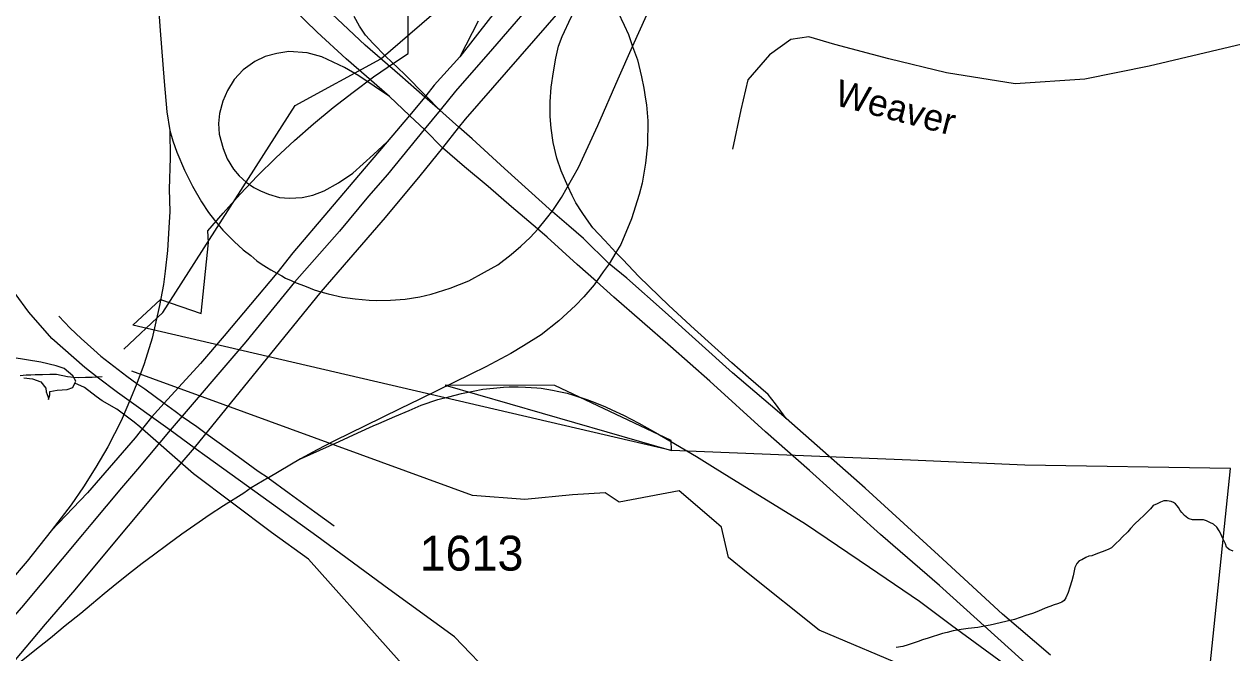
# Model space of a CAD drawing. Extents: x 2001466 to 2224147, y 644118 to 847247.
# Drawn here: x 2040042 to 2044369, y 764118 to 766371 of the extents above; entities that cross this region are included whole.
import ezdxf

# ---------------------------------------------------------------- set-up
doc = ezdxf.new("R2010")
doc.units = 0
for name, color, linetype in [('Exist Hydrographic Creek Single Shore', 7, 'Continuous'), ('Exist Hydrographic Lake Shore', 7, 'Continuous'), ('Exist Hydrographic Misc Water Feature', 7, 'Continuous'), ('Exist Road Primary NC UnDivided 4 Lane Attributed', 7, 'Continuous'), ('Exist Road Secondary Type 41 Attributed', 7, 'Continuous'), ('Exist Road Secondary Type 51 Attributed', 7, 'Continuous'), ('Exist Road Secondary Type 51 Divided Attributed', 7, 'Continuous'), ('Exist Road Secondary Type 51 Label', 7, 'Continuous'), ('Exist Road Secondary Type 51 Number Label', 7, 'Continuous'), ('Map Preparation Boundary City Limit Buffer Line', 7, 'Continuous'), ('Prop Road Primary Interstate Projected', 7, 'Continuous')]:
    doc.layers.add(name, color=color, linetype=linetype)

msp = doc.modelspace()

# ---------------------------------------------------------------- linework, layer by layer
at = {"layer": 'Exist Hydrographic Creek Single Shore'}
for points in [[(2040398.6, 765206.4), (2040538.1, 765337.2), (2041012.2, 766078.8), (2041320.1, 766246.4), (2041570.1, 766464.4), (2041719.2, 766697.6), (2041819, 766764.5), (2042060.2, 766815.3), (2042202.1, 767015.9), (2042226.1, 767156.4), (2042393.2, 767300.7), (2042651.1, 767315), (2043058.2, 767949.8), (2043366.2, 768251.9), (2043449.2, 768358.5), (2043574.1, 768424.9), (2043799, 768436.7), (2043940.1, 768519.1), (2044148, 768744.5), (2044364.1, 769068.2)], [(2041631.1, 763813.2), (2041061, 764453.7), (2040927.9, 764549.2), (2040648.3, 764759.8), (2040456.3, 764928.3), (2040435.4, 764944), (2040373.3, 764991.6), (2040321.6, 765021.4), (2040300.1, 765036), (2040257.3, 765068.9), (2040223.1, 765084.7)]]:
    msp.add_lwpolyline(points, dxfattribs=at)
at = {"layer": 'Exist Hydrographic Lake Shore'}
for points in [[(2040223.1, 765084.7), (2040226.6, 765091.7), (2040215.4, 765110.9), (2040184.9, 765136.6), (2040156.1, 765146.2), (2040101.5, 765159.1), (2039998.9, 765176.7)], [(2040040.6, 765102.9), (2040071, 765099.7), (2040101.5, 765088.5), (2040119.2, 765066), (2040120.8, 765053.2), (2040127.2, 765033.9), (2040128.8, 765025.9), (2040133.6, 765041.9), (2040133.6, 765054.8), (2040159.3, 765059.6), (2040196.1, 765061.2), (2040215.4, 765069.2), (2040223.1, 765084.7)]]:
    msp.add_lwpolyline(points, dxfattribs=at)
at = {"layer": 'Exist Hydrographic Misc Water Feature'}
for points in [[(2040321.3, 765107.1), (2040285.2, 765105), (2040261.3, 765105), (2040237.3, 765102.9), (2040219.2, 765104.9), (2040197.3, 765106.9), (2040157.3, 765114.8), (2040133.3, 765114.8), (2040107.3, 765114.7), (2040081.2, 765114.6), (2040065.2, 765112.6), (2040049.2, 765112.6), (2040027.3, 765110.6)], [(2042512.8, 764591.6), (2042389.1, 764698.9), (2042173.2, 764657.4), (2042123.1, 764691.2), (2042006, 764683.8), (2041836.2, 764666.9), (2041648.2, 764681.3), (2040427.9, 765127)], [(2044373.8, 764482.7), (2044359.8, 764488.7), (2044349.8, 764496.7), (2044345.9, 764508.7), (2044339.9, 764520.6), (2044333.8, 764532.6), (2044329.7, 764544.7), (2044323.7, 764554.7), (2044315.8, 764568.6), (2044303.7, 764578.6), (2044289.7, 764584.6), (2044277.8, 764590.5), (2044267.8, 764594.5), (2044257.7, 764594.5), (2044243.8, 764594.5), (2044227.8, 764594.5), (2044215.7, 764598.4), (2044211.8, 764600.4), (2044199.7, 764610.4), (2044189.6, 764620.4), (2044183.7, 764628.4), (2044177.5, 764638.3), (2044173.7, 764644.3), (2044167.7, 764652.3), (2044159.7, 764656.3), (2044151.7, 764660.3), (2044137.6, 764662.3), (2044125.7, 764662.3), (2044113.6, 764658.2), (2044101.7, 764652.2), (2044087.5, 764646.1), (2044077.7, 764634.1), (2044061.7, 764618.2), (2044053.7, 764610.2), (2044037.7, 764596.1), (2044021.7, 764580.1), (2044005.7, 764564), (2043995.9, 764552), (2043975.8, 764532), (2043965.9, 764522), (2043953.8, 764510), (2043945.8, 764502), (2043937.8, 764493.9), (2043925.9, 764487.9), (2043904, 764479.8), (2043888, 764473.8), (2043867.9, 764465.8), (2043856, 764463.8), (2043846, 764459.8), (2043832, 764451.7)], [(2042635.9, 764402.6), (2042565.2, 764459), (2042540.2, 764567.8), (2042512.8, 764591.6)], [(2043832, 764451.7), (2043822, 764447.7), (2043814, 764437.7), (2043806.2, 764423.7), (2043804.1, 764411.7), (2043800, 764393.7), (2043796.2, 764375.7), (2043788.2, 764353.6), (2043782.2, 764333.6), (2043774.2, 764315.6), (2043768.3, 764305.7), (2043760.3, 764299.7), (2043754.3, 764297.6), (2043744.3, 764293.6), (2043732.4, 764289.6), (2043716.4, 764283.5), (2043700.4, 764277.5), (2043676.4, 764267.5), (2043654.5, 764259.5), (2043630.5, 764251.4), (2043590.5, 764237.3), (2043564.4, 764231.3), (2043538.4, 764225.2), (2043502.5, 764217.2), (2043482.4, 764213.2), (2043458.4, 764209.1), (2043424.6, 764205), (2043398.6, 764201), (2043370.5, 764196.9), (2043348.5, 764190.9), (2043332.5, 764186.8), (2043314.7, 764180.8), (2043298.7, 764176.8), (2043280.6, 764170.8), (2043260.6, 764164.7), (2043244.6, 764158.7), (2043226.7, 764152.6), (2043208.7, 764146.6), (2043190.6, 764140.6), (2043166.8, 764136.5)], [(2045170.2, 761495.4), (2045528, 761580), (2045661.1, 761715.1), (2045594, 761946.1), (2045485.2, 762089.4), (2045427.1, 762215.3), (2045343.1, 762689.5), (2044767.1, 763288.5), (2044233.1, 763476.7), (2043916.1, 763453.6), (2043741.2, 763562.2), (2043708.2, 763635.1), (2043533.1, 763753.4), (2043524, 763835.7), (2043466.2, 763892.7), (2043332.1, 763951.2), (2043224.1, 764058.4), (2042890, 764199.7), (2042635.9, 764402.6)]]:
    msp.add_lwpolyline(points, dxfattribs=at)
at = {"layer": 'Exist Road Primary NC UnDivided 4 Lane Attributed'}
msp.add_line((2041596.8, 765999.5), (2041541.1, 765927), dxfattribs=at)
for points in [[(2042007.3, 766622.5), (2041911.6, 766505.7), (2041720.1, 766282.4), (2041586.8, 766130.1), (2041531.8, 766063)], [(2042072, 766552.3), (2042017.7, 766484.9), (2041964.8, 766423.3), (2041622.4, 766030.2), (2041596.8, 765999.5)], [(2041531.8, 766063), (2041475, 765993.4)], [(2041475, 765993.4), (2041343.1, 765831.9), (2041275.1, 765753.8), (2041172.1, 765629.3), (2041010.8, 765445.8)], [(2041541.1, 765927), (2041459.6, 765827.7), (2041335.3, 765678.3), (2041203.6, 765526.6), (2041104.1, 765411.9)], [(2041010.8, 765445.8), (2040836.3, 765232.5), (2040564.2, 764915.3)], [(2041104.1, 765411.9), (2041021.9, 765310.6), (2040650.8, 764852.8)], [(2040564.2, 764915.3), (2040447.9, 764776.5), (2040390.7, 764708.7), (2040280.7, 764578.4), (2040250.7, 764541.7), (2040032.2, 764280), (2039955.9, 764192.9), (2039835.1, 764059), (2039794.9, 764019.5), (2039715.1, 763944.6), (2039659, 763896.3), (2039631.9, 763870.7), (2039505.6, 763770.6), (2039426.2, 763714.5), (2039296.6, 763629.2), (2039181, 763560.3), (2039109.7, 763521.8), (2039044.4, 763490.2), (2038889.1, 763420.1), (2038718.6, 763355.9), (2038257.3, 763205.6), (2038219.2, 763193.8)], [(2040650.8, 764852.8), (2040555.3, 764741.4), (2040365.5, 764514.8), (2040223.1, 764344.2), (2040116.3, 764220.4), (2040067.2, 764160.8), (2040009.4, 764093), (2039932.4, 764008.9)]]:
    msp.add_lwpolyline(points, dxfattribs=at)
at = {"layer": 'Exist Road Secondary Type 41 Attributed'}
msp.add_lwpolyline([(2044648.8, 766356.4), (2044072.7, 766220.3), (2043842.6, 766173.6), (2043593.2, 766157.5), (2043347, 766196.9), (2043139.4, 766246.9), (2042946.3, 766298.4), (2042852.9, 766325.8), (2042788.5, 766316.1), (2042712.9, 766261.3), (2042634.1, 766171.2), (2042609.9, 766063.3), (2042579.3, 765923.2)], dxfattribs=at)
at = {"layer": 'Exist Road Secondary Type 51 Attributed'}
for points in [[(2040650.8, 764852.8), (2040564.2, 764915.3)], [(2041728, 764025.3), (2041583.2, 764175.9), (2041348.3, 764346.6), (2041090.8, 764536.6), (2040696.9, 764819.5), (2040650.8, 764852.8)]]:
    msp.add_lwpolyline(points, dxfattribs=at)
at = {"layer": 'Exist Road Secondary Type 51 Divided Attributed'}
msp.add_lwpolyline([(2040564.2, 764915.3), (2040376.6, 765050.8), (2040303.7, 765106.2), (2040259.3, 765140.3), (2040140.2, 765244), (2040058, 765338.6), (2040009.4, 765405.4), (2039856.5, 765636.5), (2039632.8, 766010.1), (2039620.4, 766083.4), (2039582.4, 766183.6), (2039474.2, 766377.4), (2039327.6, 766560.9), (2039256.3, 766651.6), (2039118.1, 766802.3)], dxfattribs=at)
at = {"layer": 'Map Preparation Boundary City Limit Buffer Line'}
for points in [[(2042361.2, 764843.3), (2040430.6, 765292.2), (2040529.9, 765383.8), (2040675.4, 765333.5), (2040702.4, 765588.7), (2040699.5, 765630.1), (2040754.1, 765694), (2040815.2, 765761.6), (2040878.2, 765827.4), (2040943.1, 765891.3), (2041009.8, 765953.4), (2041078.2, 766013.4), (2041148.4, 766071.6), (2041220.1, 766127.6), (2041293.6, 766181.6), (2041368.5, 766233.4), (2041417.6, 766265.8), (2041414.6, 767185.9), (2041413.2, 767593)], [(2042361.2, 764843.3), (2042360.5, 764878.5), (2041943.2, 765075.5), (2041549.8, 765076.7), (2042361.2, 764843.3)], [(2044240.2, 763576.5), (2044364.2, 764778), (2043627.6, 764790.1), (2043217.2, 764808.4), (2042361.2, 764843.3)]]:
    msp.add_lwpolyline(points, dxfattribs=at)
at = {"layer": 'Prop Road Primary Interstate Projected'}
for p, q in [((2041422.2, 766043.6), (2041351.2, 766111)), ((2041477.5, 766109.7), (2041422.2, 766043.6)), ((2041599.7, 766002.2), (2041531.1, 766062.7)), ((2041422.2, 766043.6), (2041341.9, 765948.7)), ((2041476.9, 765991.6), (2041422.2, 766043.6)), ((2041541.1, 765927), (2041476.9, 765991.6)), ((2040543.5, 765012.9), (2040497.9, 764962.6)), ((2041032.2, 764813), (2040916.8, 764744.7))]:
    msp.add_line(p, q, dxfattribs=at)
for points in [[(2041351.2, 766111), (2041194.9, 766247.1), (2041091.3, 766342.3), (2041004.3, 766427.1), (2040940.1, 766499.6), (2040871.8, 766580.3), (2040809.6, 766659), (2040759.9, 766737.6), (2040702.9, 766831), (2040651.1, 766929.6), (2040614.3, 767014.8), (2040580.9, 767094.9), (2040552.5, 767173.4), (2040530.7, 767243.6), (2040511.4, 767316), (2040490, 767413.2), (2040465.3, 767502.2), (2040452.1, 767558.2)], [(2041477.5, 766109.7), (2041387.9, 766188.4), (2041263.4, 766295.2), (2041183, 766371.2), (2041125.5, 766426), (2041063.8, 766487.7), (2041019.4, 766535.3), (2040975, 766580.7), (2040920.9, 766649.9), (2040878.7, 766706.2), (2040852.7, 766746.2), (2040788.7, 766846.5), (2040742.9, 766927.3), (2040701.6, 767009.7), (2040669.6, 767092.1), (2040640.6, 767170), (2040622.7, 767223.8), (2040599.9, 767300.9), (2040582.9, 767371.6), (2040569, 767435.8), (2040554.4, 767508.9)], [(2040474.5, 767095.6), (2040482.1, 766993.5), (2040511.6, 766620.9), (2040525.7, 766396.6), (2040528.4, 766348.5), (2040543.2, 766165.7), (2040553.1, 766056.8), (2040563, 765989.9)], [(2041952.9, 766671.9), (2041713.1, 766395), (2041603.3, 766253.7)], [(2041990, 765790.1), (2041965.3, 765844.6), (2041950.6, 765890.1), (2041937.6, 765947), (2041929.6, 765998.5), (2041926.7, 766040), (2041926.9, 766092.3), (2041930.3, 766145), (2041938.3, 766199.6), (2041946.6, 766249), (2041956.7, 766291.8), (2041969.4, 766326.3), (2042001.7, 766396), (2042025.8, 766437.6), (2042058, 766486.8), (2042090.7, 766530)], [(2042090.7, 766530), (2042104.8, 766511.4), (2042141.1, 766462), (2042169.3, 766414.5), (2042191.7, 766366.9), (2042206.5, 766334.2), (2042221.5, 766291.1)], [(2041480.8, 766113.8), (2041403.9, 766192), (2041336, 766256.2), (2041291.7, 766302), (2041265.1, 766331.5), (2041242.9, 766364), (2041223.7, 766398)], [(2042221.5, 766291.1), (2042273, 766404.6)], [(2041668.2, 766381.4), (2041603.3, 766253.7)], [(2041351.2, 766111), (2041240.8, 766185.9), (2041189.5, 766215.4), (2041108, 766253.8), (2041055.5, 766268.4), (2040989.7, 766273.3), (2040947, 766265.9), (2040905.5, 766255), (2040867.7, 766236.7), (2040826.2, 766207.4), (2040794.5, 766172.1), (2040770.1, 766133), (2040753, 766095.2), (2040742, 766050.1), (2040738.3, 766014.8), (2040740.8, 765977), (2040754.2, 765925.8), (2040768.8, 765888), (2040792, 765851.4), (2040811.5, 765827), (2040837.2, 765805), (2040864, 765785.5), (2040888.4, 765773.3), (2040917.7, 765761.2), (2040956.7, 765750.2), (2040992.1, 765747.7), (2041037.2, 765750.2), (2041076.3, 765757.5), (2041116.5, 765773.3), (2041167.8, 765802.6), (2041219, 765836.8), (2041292.8, 765903.8), (2041341.9, 765948.7)], [(2041987.3, 765785.5), (2042028.4, 765856.6), (2042097.2, 766008.1), (2042170.6, 766175.2), (2042221.5, 766291.1)], [(2042221.5, 766291.1), (2042239.4, 766243.3), (2042254.2, 766182.4), (2042262.4, 766141.3), (2042267.9, 766102.3), (2042271.2, 766082), (2042276.4, 766023.9), (2042274.7, 765938.7), (2042267.9, 765873.1), (2042255.9, 765800.7), (2042245.7, 765759.8), (2042217.6, 765673.2), (2042179.6, 765581.2), (2042162.3, 765552.7)], [(2041603.3, 766253.7), (2041511.3, 766152.1), (2041480.8, 766113.8)], [(2041480.8, 766113.8), (2041477.5, 766109.7)], [(2041531.1, 766062.7), (2041477.5, 766109.7)], [(2041531.1, 766062.7), (2041480.8, 766113.8)], [(2040563, 765989.9), (2040564.2, 765892.2), (2040561.6, 765779.9), (2040563.3, 765699.7), (2040559.5, 765640.6), (2040554.8, 765559.8), (2040546.9, 765486.2), (2040540.5, 765437.8), (2040526.1, 765362.3), (2040500, 765245.7), (2040471.5, 765153.9), (2040445.3, 765083.5)], [(2040563, 765989.9), (2040574.3, 765952.3), (2040589.2, 765911.8), (2040615.8, 765847.9), (2040644.6, 765790.4), (2040677.6, 765734), (2040702.1, 765695.7), (2040723.5, 765668), (2040753.5, 765632.8), (2040793.6, 765592.1), (2040826.7, 765561.8), (2040853.4, 765541.5), (2040875.9, 765522.5), (2040890.8, 765512.5), (2040909.4, 765500.2), (2040925.3, 765490.9), (2040946.9, 765478.1)], [(2041934.6, 765698.8), (2041762.8, 765853.8), (2041646.9, 765959.9), (2041599.7, 766002.2)], [(2041341.9, 765948.7), (2041259.7, 765852.5), (2041004.4, 765551.2), (2040946.9, 765478.9)], [(2041881.5, 765637.4), (2041787.9, 765716.4), (2041703.9, 765789.6), (2041620, 765859.9), (2041541.1, 765927)], [(2042162.3, 765552.7), (2042122.2, 765595.6), (2042079.6, 765641), (2042056.2, 765672.8), (2042040.5, 765695.7), (2042018.5, 765730.4), (2042004.9, 765757.3), (2041990, 765790.1)], [(2041935.5, 765703.2), (2041967.4, 765749.6), (2041987.3, 765785.5)], [(2041883.7, 765637.4), (2041913.6, 765674.6), (2041935.5, 765703.2)], [(2042137.9, 765512.5), (2042045.4, 765602.9), (2041993.3, 765648.5), (2041934.6, 765698.8)], [(2041104.1, 765411.9), (2041130.5, 765404.5), (2041182.2, 765392.8), (2041228.2, 765386.7), (2041278.1, 765381.7), (2041303.6, 765380.6), (2041353.9, 765382), (2041407.4, 765385.4), (2041458.9, 765394.2), (2041500.3, 765403.7), (2041568.6, 765425.3), (2041634.5, 765451.5), (2041691.7, 765481.5), (2041738.3, 765508.6), (2041786.8, 765545.8), (2041821.3, 765575.1), (2041854.5, 765606.3), (2041883.7, 765637.4)], [(2042091.9, 765448.8), (2042023.2, 765509.9), (2041915.5, 765606.9), (2041881.5, 765637.4)], [(2042162.3, 765552.7), (2042137.9, 765512.5)], [(2042772.4, 764957.8), (2042734.3, 765009.9), (2042707.8, 765043.8), (2042637.3, 765104.7), (2042577.9, 765157.3), (2042443.6, 765277.7), (2042351.5, 765362.4), (2042244.7, 765466.7), (2042187.3, 765527.8), (2042162.3, 765552.7)], [(2042137.9, 765512.5), (2042116.7, 765483), (2042084.1, 765436.3), (2042046.9, 765393.4), (2042016.8, 765362.6), (2041957.6, 765307.6), (2041893.8, 765257.6), (2041831.4, 765218.4), (2041785.7, 765190.9), (2041696, 765142.7), (2041642, 765116.9), (2041458.8, 765027.4), (2041387.4, 764992.5), (2041263.6, 764930.9), (2041153.9, 764878.1), (2041091.5, 764845.4), (2041032.2, 764813)], [(2042772.4, 764957.8), (2042579.7, 765120.9), (2042338.3, 765339.3), (2042200.9, 765460), (2042137.9, 765512.5)], [(2040946.9, 765478.1), (2040757.9, 765253.5), (2040673.8, 765154.8), (2040543.5, 765012.9)], [(2040946.9, 765478.1), (2040964.4, 765468.8), (2040978.3, 765461.1), (2040997.8, 765451.8), (2041010.8, 765445.8)], [(2041010.8, 765445.8), (2041051.5, 765430.3), (2041080.3, 765419), (2041104.1, 765411.9)], [(2043987.9, 763762), (2043729.8, 763992.3), (2043616.4, 764092.7), (2043321.2, 764359), (2043109.5, 764541.9), (2042856, 764771.7), (2042697.6, 764910.1), (2042498.9, 765091.9), (2042357.8, 765215.9), (2042154.4, 765392.5), (2042091.9, 765448.8)], [(2040166, 765324.6), (2040206.1, 765281.8), (2040246.1, 765244.6), (2040290.7, 765203.5), (2040316.6, 765180.9), (2040409.7, 765109.5), (2040445.3, 765083.5)], [(2040445.3, 765083.5), (2040423, 765027.9)], [(2040445.3, 765083.5), (2040474.3, 765064), (2040543, 765012.3)], [(2041032.2, 764813), (2041170.5, 764875.4), (2041203.5, 764891), (2041236.8, 764906.5), (2041292.2, 764931.7), (2041312.6, 764940.2), (2041369.6, 764965.4), (2041420.7, 764986.9), (2041464.7, 765005.3), (2041523.5, 765025.2), (2041563.6, 765035.9), (2041608.1, 765046.7), (2041650, 765055.3), (2041685, 765062.5), (2041723.4, 765066.6), (2041759.7, 765069.7), (2041779.1, 765070.7), (2041811.7, 765071), (2041838, 765069.8), (2041878.6, 765067.6), (2041894.1, 765065.8), (2041934.4, 765059.2), (2041957.6, 765054.8), (2041986.9, 765048), (2042010.6, 765041.6), (2042057.2, 765026.1), (2042086.7, 765014.5), (2042124.2, 764999.3), (2042147.8, 764989), (2042189.5, 764970.1), (2042244.2, 764940.8), (2042304, 764907.7), (2042354.9, 764877.8), (2042450.4, 764821.4), (2042517.8, 764779.7), (2042567.6, 764749.2), (2042841.4, 764580.2), (2043070.9, 764425.5), (2043249.7, 764302.8), (2043364.5, 764217.4), (2043552.4, 764080)], [(2040423, 765027.9), (2040388.8, 764949.3), (2040341.8, 764856.2), (2040298.2, 764782.7), (2040254.6, 764712.7), (2040210.1, 764648.6), (2040138.8, 764554.9)], [(2040543, 765012.3), (2040582.8, 764983.8), (2040607.3, 764965.2)], [(2040497.9, 764962.6), (2040439.3, 764888.6), (2040268.7, 764691.3), (2040138.8, 764554.9)], [(2040607.3, 764965.2), (2040660, 764928.9), (2040693.5, 764904.1)], [(2043719.4, 764109.3), (2043547.4, 764256.1), (2043318.1, 764468.4), (2043055.4, 764707.9), (2042772.4, 764957.8)], [(2040693.5, 764904.1), (2040808.2, 764821.8), (2040880.5, 764769.3), (2040916.8, 764744.7)], [(2040855.6, 764709), (2040828.5, 764690.2), (2040756.3, 764644.6), (2040705, 764611.1), (2040668.9, 764585.8), (2040607, 764543.7), (2040555.9, 764506.5), (2040505, 764468.3), (2040464, 764438.6), (2040426.5, 764408.5), (2040373.7, 764366.1), (2040328.8, 764328.8), (2040282.4, 764290.9), (2040244.4, 764259.2), (2040188.7, 764214.3), (2040135.6, 764170.2), (2040073.7, 764121.5), (2039932.4, 764008.9)], [(2040916.5, 764744.9), (2040855.6, 764709)], [(2040916.5, 764744.9), (2040990.8, 764690.7), (2041082.9, 764622.8), (2041152.4, 764573.5)], [(2040138.8, 764554.9), (2040052.1, 764447), (2039861.2, 764224.8), (2039785.7, 764139.3), (2039723.7, 764072.9), (2039694.6, 764040.9), (2039634.8, 763982.4), (2039544.2, 763899.3), (2039452, 763821.1), (2039385.3, 763770.1), (2039337.9, 763734), (2039277.1, 763690.1), (2039246.4, 763669.1), (2039139.8, 763599.5), (2039041, 763543.7), (2038963.1, 763500.7), (2038776.3, 763413.3), (2038725.9, 763392.5), (2038595.3, 763343.5), (2038497.8, 763305.7), (2038341, 763246.1), (2038219.2, 763193.8)]]:
    msp.add_lwpolyline(points, dxfattribs=at)

# ---------------------------------------------------------------- texts
at = {"layer": 'Exist Road Secondary Type 51 Label'}
msp.add_text('Weaver', height=95, rotation=345.3374, dxfattribs=at).set_placement((2042941.1, 766082.1))
at = {"layer": 'Exist Road Secondary Type 51 Number Label'}
msp.add_text('1613', height=125, dxfattribs=at).set_placement((2041458.6, 764412.7))

doc.saveas('drawing.dxf')
